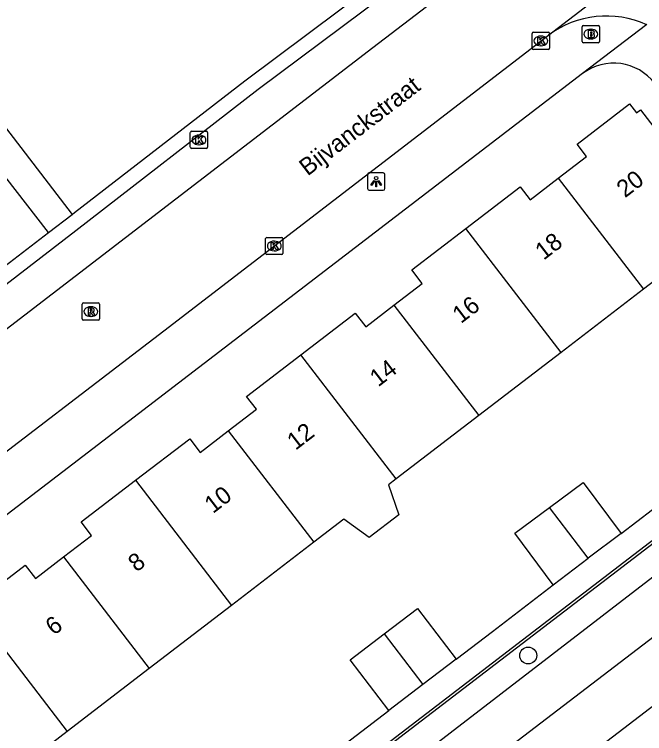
# Model space of a CAD drawing. Extents: x 159353 to 160616, y 385893 to 387321.
# Drawn here: x 160003.65 to 160040.07, y 386863.84 to 386905.4 of the extents above; entities that cross this region are included whole.
import ezdxf

# ---------------------------------------------------------------- set-up
doc = ezdxf.new("R2010")
doc.units = 0
for name, color, linetype in [('IMGEO_Boom', 7, 'Continuous'), ('IMGEO_Brandkraan', 7, 'Continuous'), ('IMGEO_Haag', 7, 'Continuous'), ('IMGEO_Kolk', 7, 'Continuous'), ('IMGEO_Lichtpunt', 7, 'Continuous'), ('IMGEO_Muur', 7, 'Continuous'), ('IMGEO_Openbare_ruimte_label', 7, 'Continuous'), ('IMGEO_Pand', 7, 'Continuous'), ('IMGEO_Pand_nummerreeks', 7, 'Continuous'), ('IMGEO_Rijbaan_lokaal_open', 7, 'Continuous'), ('IMGEO_Rioolput', 7, 'Continuous'), ('IMGEO_Voetpad_open', 7, 'Continuous')]:
    doc.layers.add(name, color=color, linetype=linetype)

msp = doc.modelspace()

# ---------------------------------------------------------------- linework, layer by layer
at = {"layer": 'IMGEO_Boom'}
msp.add_circle((160033.343, 386868.35), 0.489, dxfattribs=at)
at = {"layer": 'IMGEO_Brandkraan'}
for p, q in [((160036.466, 386903.841), (160036.466, 386904.693)), ((160036.541, 386904.767), (160037.393, 386904.767)), ((160037.467, 386904.693), (160037.467, 386903.841)), ((160036.954, 386904.547), (160036.979, 386904.547)), ((160037.393, 386903.767), (160036.541, 386903.767)), ((160036.977, 386903.987), (160036.952, 386903.987))]:
    msp.add_line(p, q, dxfattribs=at)
for points in [[(160036.466, 386903.841), (160036.466, 386904.693)], [(160036.541, 386904.767), (160037.393, 386904.767)], [(160037.467, 386904.693), (160037.467, 386903.841)], [(160036.814, 386904.467), (160036.814, 386904.067), (160037.027, 386904.067)], [(160037.045, 386904.467), (160036.814, 386904.467)], [(160036.993, 386904.386), (160036.939, 386904.386), (160036.939, 386904.31)], [(160036.939, 386904.31), (160036.992, 386904.31)], [(160037.001, 386904.234), (160036.939, 386904.234), (160036.939, 386904.153)], [(160036.939, 386904.153), (160037.001, 386904.153)], [(160037.393, 386903.767), (160036.541, 386903.767)]]:
    msp.add_lwpolyline(points, dxfattribs=at)
for centre, radius, start, end in [((160036.543, 386904.691), 0.0765, 91.552, 178.448), ((160036.543, 386904.691), 0.0765, 91.552, 178.448), ((160037.391, 386904.691), 0.0765, 1.552, 88.448), ((160037.391, 386904.691), 0.0765, 1.552, 88.448), ((160036.994, 386904.348), 0.0379, 267.8285, 90.9355), ((160037.002, 386904.193), 0.0404, 269.8759, 90.5077), ((160037.049, 386904.322), 0.145, 59.4692, 91.5367), ((160037.074, 386904.369), 0.0922, 285.5137, 58.1501), ((160037.079, 386904.177), 0.105, 301.3115, 78.989), ((160036.543, 386903.843), 0.0765, 181.552, 268.448), ((160036.543, 386903.843), 0.0765, 181.552, 268.448), ((160037.033, 386904.318), 0.251, 268.6676, 293.5347), ((160037.391, 386903.843), 0.0765, 271.552, 358.448), ((160037.391, 386903.843), 0.0765, 271.552, 358.448)]:
    msp.add_arc(centre, radius, start, end, dxfattribs=at)
for centre, major_axis, ratio, start_param, end_param in [((160036.953, 386904.267), (-0.387, 0.002), 0.722429, 4.712389, 7.853982), ((160036.978, 386904.267), (-0.39, 0.002), 0.717154, 1.570796, 4.712389)]:
    msp.add_ellipse(centre, major_axis=major_axis, ratio=ratio, start_param=start_param, end_param=end_param, dxfattribs=at)
at = {"layer": 'IMGEO_Haag'}
msp.add_lwpolyline([(160002.469, 386843.604), (160052.254, 386881.905), (160051.32, 386883.071), (160001.488, 386844.9)], dxfattribs=at)
at = {"layer": 'IMGEO_Kolk'}
for p, q in [((160033.576, 386903.445), (160033.576, 386904.297)), ((160033.651, 386904.371), (160034.503, 386904.371)), ((160034.064, 386904.151), (160034.089, 386904.151)), ((160034.577, 386904.297), (160034.577, 386903.445)), ((160034.503, 386903.371), (160033.651, 386903.371)), ((160034.087, 386903.591), (160034.062, 386903.591)), ((160013.82, 386897.724), (160013.82, 386898.576)), ((160013.895, 386898.65), (160014.747, 386898.65)), ((160014.308, 386898.43), (160014.333, 386898.43)), ((160014.821, 386898.576), (160014.821, 386897.724)), ((160014.747, 386897.65), (160013.895, 386897.65)), ((160014.331, 386897.87), (160014.306, 386897.87)), ((160018.247, 386892.518), (160019.099, 386892.518)), ((160018.172, 386891.592), (160018.172, 386892.444)), ((160018.66, 386892.298), (160018.685, 386892.298)), ((160019.173, 386892.444), (160019.173, 386891.592)), ((160018.683, 386891.738), (160018.658, 386891.738)), ((160019.099, 386891.518), (160018.247, 386891.518))]:
    msp.add_line(p, q, dxfattribs=at)
for points in [[(160033.576, 386903.445), (160033.576, 386904.297)], [(160033.651, 386904.371), (160034.503, 386904.371)], [(160034.577, 386904.297), (160034.577, 386903.445)], [(160033.897, 386904.071), (160034.02, 386904.071), (160034.02, 386903.92), (160034.15, 386904.071), (160034.314, 386904.071), (160034.168, 386903.92), (160034.321, 386903.671), (160034.169, 386903.671), (160034.084, 386903.835), (160034.02, 386903.768), (160034.02, 386903.671), (160033.897, 386903.671), (160033.897, 386904.071)], [(160034.503, 386903.371), (160033.651, 386903.371)], [(160013.82, 386897.724), (160013.82, 386898.576)], [(160013.895, 386898.65), (160014.747, 386898.65)], [(160014.141, 386898.35), (160014.264, 386898.35), (160014.264, 386898.199), (160014.394, 386898.35), (160014.558, 386898.35), (160014.412, 386898.199), (160014.565, 386897.95), (160014.413, 386897.95), (160014.328, 386898.114), (160014.264, 386898.047), (160014.264, 386897.95), (160014.141, 386897.95), (160014.141, 386898.35)], [(160014.821, 386898.576), (160014.821, 386897.724)], [(160014.747, 386897.65), (160013.895, 386897.65)], [(160018.247, 386892.518), (160019.099, 386892.518)], [(160018.172, 386891.592), (160018.172, 386892.444)], [(160018.493, 386892.218), (160018.616, 386892.218), (160018.616, 386892.067), (160018.746, 386892.218), (160018.91, 386892.218), (160018.764, 386892.067), (160018.917, 386891.818), (160018.765, 386891.818), (160018.68, 386891.982), (160018.616, 386891.915), (160018.616, 386891.818), (160018.493, 386891.818), (160018.493, 386892.218)], [(160019.173, 386892.444), (160019.173, 386891.592)], [(160019.099, 386891.518), (160018.247, 386891.518)]]:
    msp.add_lwpolyline(points, dxfattribs=at)
for centre, start, end in [((160033.653, 386904.295), 91.552, 178.448), ((160033.653, 386904.295), 91.552, 178.448), ((160034.501, 386904.295), 1.552, 88.448), ((160034.501, 386904.295), 1.552, 88.448), ((160033.653, 386903.447), 181.552, 268.448), ((160033.653, 386903.447), 181.552, 268.448), ((160034.501, 386903.447), 271.552, 358.448), ((160034.501, 386903.447), 271.552, 358.448), ((160013.897, 386898.574), 91.552, 178.448), ((160013.897, 386898.574), 91.552, 178.448), ((160014.745, 386898.574), 1.552, 88.448), ((160014.745, 386898.574), 1.552, 88.448), ((160013.897, 386897.726), 181.552, 268.448), ((160013.897, 386897.726), 181.552, 268.448), ((160014.745, 386897.726), 271.552, 358.448), ((160014.745, 386897.726), 271.552, 358.448), ((160018.249, 386892.442), 91.552, 178.448), ((160018.249, 386892.442), 91.552, 178.448), ((160019.097, 386892.442), 1.552, 88.448), ((160019.097, 386892.442), 1.552, 88.448), ((160018.249, 386891.594), 181.552, 268.448), ((160018.249, 386891.594), 181.552, 268.448), ((160019.097, 386891.594), 271.552, 358.448), ((160019.097, 386891.594), 271.552, 358.448)]:
    msp.add_arc(centre, 0.0765, start, end, dxfattribs=at)
for centre, major_axis, ratio, start_param, end_param in [((160034.063, 386903.871), (-0.387, 0.002), 0.722429, 4.712389, 7.853982), ((160034.088, 386903.871), (-0.39, 0.002), 0.717154, 1.570796, 4.712389), ((160014.307, 386898.15), (-0.387, 0.002), 0.722429, 4.712389, 7.853982), ((160014.332, 386898.15), (-0.39, 0.002), 0.717154, 1.570796, 4.712389), ((160018.659, 386892.018), (-0.387, 0.002), 0.722429, 4.712389, 7.853982), ((160018.684, 386892.018), (-0.39, 0.002), 0.717154, 1.570796, 4.712389)]:
    msp.add_ellipse(centre, major_axis=major_axis, ratio=ratio, start_param=start_param, end_param=end_param, dxfattribs=at)
at = {"layer": 'IMGEO_Lichtpunt'}
for p, q in [((160024.061, 386896.145), (160024.061, 386895.338)), ((160024.061, 386896.145), (160024.061, 386895.338)), ((160024.963, 386896.24), (160024.155, 386896.24)), ((160024.963, 386896.24), (160024.155, 386896.24)), ((160025.057, 386895.338), (160025.057, 386896.145)), ((160025.057, 386895.338), (160025.057, 386896.145)), ((160024.155, 386895.244), (160024.963, 386895.244)), ((160024.155, 386895.244), (160024.963, 386895.244))]:
    msp.add_line(p, q, dxfattribs=at)
for points in [[(160024.435, 386895.809), (160024.474, 386895.781), (160024.286, 386895.519), (160024.248, 386895.546), (160024.435, 386895.809)], [(160024.537, 386895.761), (160024.584, 386895.761), (160024.584, 386895.439), (160024.537, 386895.439), (160024.537, 386895.761)], [(160024.647, 386895.781), (160024.685, 386895.808), (160024.872, 386895.546), (160024.833, 386895.518), (160024.647, 386895.781)]]:
    msp.add_lwpolyline(points, dxfattribs=at)
msp.add_circle((160024.56, 386895.943), 0.0994, dxfattribs=at)
for centre, start, end in [((160024.155, 386896.145), 90, 180), ((160024.155, 386896.145), 90, 180), ((160024.963, 386896.145), 0, 90), ((160024.963, 386896.145), 0, 90), ((160024.155, 386895.338), 180, 270), ((160024.155, 386895.338), 180, 270), ((160024.963, 386895.338), 270, 0), ((160024.963, 386895.338), 270, 360)]:
    msp.add_arc(centre, 0.0946, start, end, dxfattribs=at)
at = {"layer": 'IMGEO_Muur'}
for points in [[(160038.717, 386875.394), (160042.34, 386878.185)], [(160029.18, 386868.145), (160031.289, 386869.745), (160034.791, 386872.442)], [(160019.635, 386860.84), (160025.285, 386865.176)]]:
    msp.add_lwpolyline(points, dxfattribs=at)
at = {"layer": 'IMGEO_Pand'}
for points in [[(160035.078, 386895.941), (160036.711, 386897.194), (160036.163, 386897.907), (160039.2, 386900.238), (160039.604, 386899.712), (160039.839, 386899.892), (160044.91, 386893.286), (160040.006, 386889.521)], [(160029.741, 386893.033), (160032.873, 386895.437), (160033.447, 386894.689), (160035.078, 386895.941)], [(160035.078, 386895.941), (160040.006, 386889.521)], [(160025.588, 386888.598), (160027.215, 386889.847), (160026.612, 386890.631), (160029.741, 386893.033)], [(160035.243, 386885.865), (160029.741, 386893.033)], [(160040.006, 386889.521), (160035.243, 386885.865)], [(160020.208, 386885.732), (160023.351, 386888.145), (160023.961, 386887.35), (160025.588, 386888.598)], [(160025.588, 386888.598), (160030.488, 386882.215)], [(160035.243, 386885.865), (160030.488, 386882.215)], [(160016.012, 386881.336), (160017.634, 386882.581), (160017.066, 386883.32), (160020.208, 386885.732)], [(160025.718, 386878.554), (160020.208, 386885.732)], [(160030.488, 386882.215), (160025.718, 386878.554)], [(160010.651, 386878.476), (160013.782, 386880.88), (160014.389, 386880.09), (160016.012, 386881.336)], [(160016.012, 386881.336), (160020.954, 386874.897)], [(160006.493, 386874.049), (160008.117, 386875.295), (160007.52, 386876.073), (160010.651, 386878.476)], [(160010.651, 386878.476), (160016.2, 386871.247)], [(160025.718, 386878.554), (160025.265, 386878.206), (160025.867, 386876.482), (160024.151, 386875.164), (160022.698, 386876.235), (160020.954, 386874.897)], [(160034.566, 386876.903), (160036.512, 386878.353), (160038.717, 386875.394)], [(160034.791, 386872.442), (160032.573, 386875.418), (160034.566, 386876.903)], [(160036.813, 386873.975), (160034.566, 386876.903)], [(160038.717, 386875.394), (160036.813, 386873.975)], [(160020.954, 386874.897), (160016.2, 386871.247)], [(160001.165, 386871.174), (160004.284, 386873.569), (160004.871, 386872.804), (160006.493, 386874.049)], [(160006.493, 386874.049), (160011.446, 386867.597)], [(160034.791, 386872.442), (160036.394, 386873.676), (160036.813, 386873.975)], [(160001.165, 386871.174), (160006.705, 386863.958)], [(160016.2, 386871.247), (160011.446, 386867.597)], [(160025.016, 386869.605), (160026.946, 386871.076), (160029.18, 386868.145)], [(160025.285, 386865.176), (160023.051, 386868.107), (160025.016, 386869.605)], [(160025.016, 386869.605), (160027.26, 386866.681)], [(160029.18, 386868.145), (160027.26, 386866.681)], [(160011.446, 386867.597), (160006.705, 386863.958)], [(160027.26, 386866.681), (160025.285, 386865.176)], [(160006.705, 386863.958), (160001.945, 386860.306)]]:
    msp.add_lwpolyline(points, dxfattribs=at)
at = {"layer": 'IMGEO_Rijbaan_lokaal_open'}
for points in [[(160034.51, 386904.205), (160048.284, 386914.788)], [(160034.155, 386910.967), (160024.372, 386903.475), (160000, 386884.773), (159989.672, 386876.849)], [(159987.2, 386868.071), (159994.649, 386873.626), (160000, 386877.715), (160012.298, 386887.114), (160034.51, 386904.205)]]:
    msp.add_lwpolyline(points, dxfattribs=at)
msp.add_arc((160037.866, 386899.652), 5.656, 65.7668, 126.3972, dxfattribs=at)
at = {"layer": 'IMGEO_Rioolput'}
for p, q in [((160007.575, 386887.8), (160007.575, 386888.652)), ((160007.65, 386888.726), (160008.502, 386888.726)), ((160008.063, 386888.506), (160008.088, 386888.506)), ((160008.576, 386888.652), (160008.576, 386887.8)), ((160008.086, 386887.946), (160008.061, 386887.946)), ((160008.502, 386887.726), (160007.65, 386887.726))]:
    msp.add_line(p, q, dxfattribs=at)
for points in [[(160007.575, 386887.8), (160007.575, 386888.652)], [(160007.65, 386888.726), (160008.502, 386888.726)], [(160008.164, 386888.424), (160007.912, 386888.426), (160007.912, 386888.026)], [(160008.09, 386888.345), (160008.036, 386888.345), (160008.036, 386888.264)], [(160008.576, 386888.652), (160008.576, 386887.8)], [(160007.912, 386888.026), (160008.036, 386888.026), (160008.036, 386888.188), (160008.047, 386888.188)], [(160008.036, 386888.264), (160008.088, 386888.264)], [(160008.094, 386888.159), (160008.165, 386888.026), (160008.305, 386888.026), (160008.24, 386888.152)], [(160008.502, 386887.726), (160007.65, 386887.726)]]:
    msp.add_lwpolyline(points, dxfattribs=at)
for centre, radius, start, end in [((160007.652, 386888.65), 0.0765, 91.552, 178.448), ((160007.652, 386888.65), 0.0765, 91.552, 178.448), ((160008.096, 386888.249), 0.0964, 77.0061, 93.1865), ((160008.163, 386888.314), 0.109, 350.3612, 89.416), ((160008.5, 386888.65), 0.0765, 1.552, 88.448), ((160008.5, 386888.65), 0.0765, 1.552, 88.448), ((160008.046, 386888.135), 0.0533, 26.0293, 88.6989), ((160008.072, 386888.453), 0.19, 274.7715, 282.9687), ((160008.11, 386888.306), 0.0378, 276.6634, 79.6772), ((160008.161, 386888.314), 0.112, 277.5842, 350.9817), ((160008.145, 386888.099), 0.108, 29.5134, 73.7905), ((160007.652, 386887.802), 0.0765, 181.552, 268.448), ((160007.652, 386887.802), 0.0765, 181.552, 268.448), ((160008.5, 386887.802), 0.0765, 271.552, 358.448), ((160008.5, 386887.802), 0.0765, 271.552, 358.448)]:
    msp.add_arc(centre, radius, start, end, dxfattribs=at)
for centre, major_axis, ratio, start_param, end_param in [((160008.062, 386888.226), (-0.387, 0.002), 0.722429, 4.712389, 7.853982), ((160008.087, 386888.226), (-0.39, 0.002), 0.717154, 1.570796, 4.712389)]:
    msp.add_ellipse(centre, major_axis=major_axis, ratio=ratio, start_param=start_param, end_param=end_param, dxfattribs=at)
at = {"layer": 'IMGEO_Voetpad_open'}
for points in [[(159993.739, 386911.135), (159993.841, 386911.004), (160006.988, 386893.84)], [(160006.988, 386893.84), (160007.134, 386893.952), (160016.974, 386901.558), (160029.774, 386911.157)], [(160030.228, 386910.408), (160029.874, 386910.137), (160017.744, 386901.057), (160007.206, 386892.9), (159995.97, 386884.248), (159991.873, 386881.17), (159990.714, 386880.235)], [(160005.627, 386892.797), (159992.394, 386909.863), (159992.283, 386910.005)], [(160040.188, 386904.81), (160036.485, 386901.985), (160036.484, 386901.979)], [(160036.484, 386901.979), (160000, 386874.027), (159989.277, 386865.812)], [(160005.627, 386892.797), (160006.988, 386893.84)], [(159989.724, 386880.28), (159990.183, 386880.642), (160001.091, 386889.321), (160005.627, 386892.797)], [(160053.221, 386884.732), (160001.402, 386845.013)], [(160005.836, 386842.857), (160011.729, 386847.375), (160053.388, 386879.245), (160053.617, 386879.441), (160053.839, 386879.641)], [(160038.717, 386875.394), (160042.34, 386878.185)], [(160055.887, 386877.174), (160007.788, 386840.317)], [(160029.18, 386868.145), (160031.289, 386869.745), (160034.791, 386872.442)], [(160019.635, 386860.84), (160025.285, 386865.176)]]:
    msp.add_lwpolyline(points, dxfattribs=at)
msp.add_arc((160038.285, 386899.601), 2.983, 37.4285, 127.1393, dxfattribs=at)

# ---------------------------------------------------------------- texts
at = {"layer": 'IMGEO_Openbare_ruimte_label'}
msp.add_text('Bijvanckstraat', height=1, rotation=37.5232, dxfattribs=at).set_placement((160020.599, 386896.03))
at = {"layer": 'IMGEO_Pand_nummerreeks'}
for s, rotation, p in [('20', 37.4659, (160038.936, 386894.77)), ('18', 37.4659, (160034.232, 386891.165)), ('16', 37.4659, (160029.452, 386887.502)), ('14', 37.4659, (160024.675, 386883.841)), ('12', 37.4657, (160019.897, 386880.179)), ('10', 37.4659, (160015.125, 386876.522)), ('8', 37.4659, (160010.714, 386873.141)), ('6', 37.4659, (160005.935, 386869.478))]:
    msp.add_text(s, height=1, rotation=rotation, dxfattribs=at).set_placement(p)

doc.saveas('drawing.dxf')
